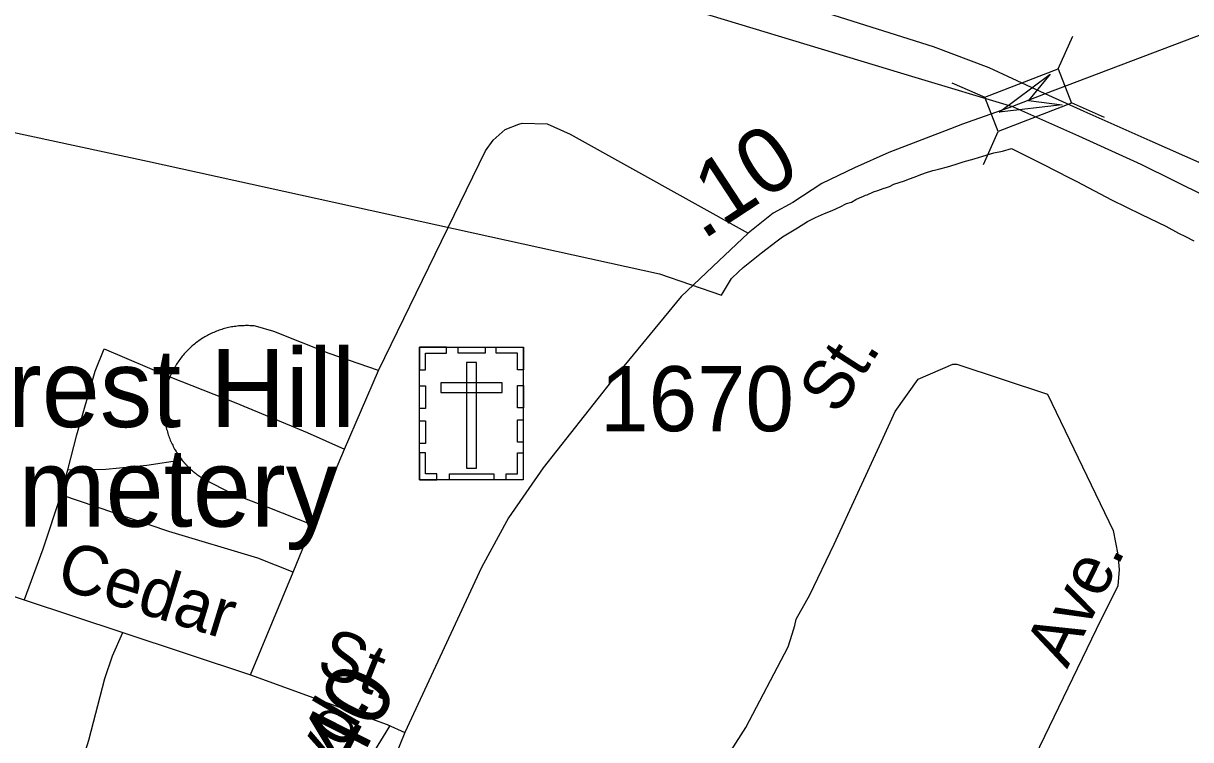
# Model space of a CAD drawing. Extents: x 2220236 to 2384410, y 720751 to 894131.
# Drawn here: x 2306986 to 2309227, y 811622 to 812997 of the extents above; entities that cross this region are included whole.
import ezdxf

# ---------------------------------------------------------------- set-up
doc = ezdxf.new("R2010")
doc.units = 0
for name, color, linetype in [('Exist Boundary Political City Limit New', 7, 'Continuous'), ('Exist Cultural Cemetery CELL', 7, 'Continuous'), ('Exist Cultural Cemetery Label', 7, 'Continuous'), ('Exist Road Non-System Type 51', 7, 'Continuous'), ('Exist Road Non-System Type 51 Label', 7, 'Continuous'), ('Exist Road Primary US Divided Attributed', 7, 'Continuous'), ('Exist Road Secondary Mileage Hundredths English Label', 7, 'Continuous'), ('Exist Road Secondary Structure Standard Bridge Attributed CELL', 7, 'Continuous'), ('Exist Road Secondary Structure Standard Bridge CELL', 7, 'Continuous'), ('Exist Road Secondary Type 51 Attributed', 7, 'Continuous'), ('Exist Road Secondary Type 51 Number Label', 7, 'Continuous'), ('Map Preparation Boundary City Limit Buffer Line', 7, 'Continuous')]:
    doc.layers.add(name, color=color, linetype=linetype)

msp = doc.modelspace()

# ---------------------------------------------------------------- linework, layer by layer
at = {"layer": 'Exist Boundary Political City Limit New'}
msp.add_lwpolyline([(2306288.2, 812933.8), (2307224.5, 812732.1), (2308207, 812515.8), (2308326.2, 812475.1), (2308345.5, 812506.8), (2308359, 812519.8), (2308367.5, 812528), (2308403.2, 812556.2), (2308433, 812579), (2308443.5, 812587.1), (2308456, 812594.2), (2308472, 812604.1), (2308491.5, 812616.2), (2308506.5, 812623.8), (2308523.8, 812631.4), (2308538.8, 812637.5), (2308554, 812644.1), (2308566, 812650.6), (2308576, 812653.6), (2308584.2, 812658.4), (2308591, 812661.8), (2308598.8, 812664.6), (2308602.5, 812666.6), (2308606, 812667.7), (2308618.2, 812672.9), (2308626.5, 812675.6), (2308636.2, 812679.8), (2308642.8, 812681.8), (2308648.8, 812683.7), (2308657, 812687.6), (2308667, 812690.8), (2308677.2, 812694.3), (2308685, 812697.8), (2308698.2, 812701.8), (2308705.8, 812705), (2308717.8, 812709.6), (2308731.5, 812714.2), (2308735.2, 812715), (2308745, 812717.1), (2308759.8, 812720.9), (2308774.5, 812725.4), (2308790.2, 812730.6), (2308811, 812736.6), (2308827.5, 812741.5), (2308849, 812747.8), (2308865.2, 812751.3), (2308882.8, 812756.1), (2308943, 812726.2), (2308994.2, 812700.1), (2309008, 812693), (2309075, 812657.7), (2309132, 812629.4), (2309179, 812607.1), (2309203.5, 812593.6), (2309216.5, 812587.7), (2309232.8, 812579)], dxfattribs=at)
at = {"layer": 'Exist Cultural Cemetery CELL'}
for points in [[(2307746.7, 812374.9), (2307945.8, 812374.9), (2307945.8, 812120.2), (2307746.7, 812120.2)], [(2307746.7, 812331.6), (2307758.1, 812331.6), (2307758.1, 812363.8), (2307798.6, 812363.7), (2307798.6, 812374.9), (2307746.7, 812374.9)], [(2307820.8, 812374.9), (2307872.6, 812374.9), (2307872.6, 812363.5), (2307820.8, 812363.5)], [(2307945.9, 812331.5), (2307934.5, 812331.5), (2307934.5, 812363.7), (2307894, 812363.7), (2307894, 812374.8), (2307945.9, 812374.8)], [(2307855.8, 812345.6), (2307837.1, 812345.6), (2307837.1, 812142.8), (2307855.8, 812142.8)], [(2307787.5, 812306.8), (2307787.5, 812288.1), (2307905.3, 812288.1), (2307905.3, 812306.8)], [(2307746.7, 812257.4), (2307746.7, 812300.7), (2307758.1, 812300.7), (2307758.1, 812257.4)], [(2307934.5, 812258.4), (2307934.5, 812301.7), (2307945.9, 812301.7), (2307945.9, 812258.4)], [(2307746.7, 812190.2), (2307746.7, 812233.5), (2307758.1, 812233.5), (2307758.1, 812190.2)], [(2307934.4, 812192.5), (2307934.4, 812235.8), (2307945.8, 812235.8), (2307945.8, 812192.5)], [(2307779.8, 812120.3), (2307779.8, 812131.8), (2307757.8, 812131.8), (2307757.8, 812172.2), (2307746.7, 812172.2), (2307746.7, 812120.3)], [(2307912.7, 812120.2), (2307912.7, 812131.7), (2307934.7, 812131.7), (2307934.7, 812172.1), (2307945.8, 812172.1), (2307945.8, 812120.2)], [(2307804.2, 812131.7), (2307889, 812131.7), (2307889, 812120.3), (2307804.2, 812120.3)]]:
    msp.add_lwpolyline(points, close=True, dxfattribs=at)
at = {"layer": 'Exist Road Non-System Type 51'}
for p, q in [((2307602.6, 812179), (2307667.6, 812330)), ((2307541.4, 812034.4), (2307602.6, 812179)), ((2307058.5, 812091.4), (2307071.6, 812139.5)), ((2307503.9, 811943.5), (2307541.4, 812034.4)), ((2306670.8, 811995.9), (2306988.1, 811890.4)), ((2307422.5, 811746.2), (2307503.9, 811943.5)), ((2306988.1, 811890.4), (2307177.2, 811827.6)), ((2307177.2, 811827.6), (2307422.5, 811746.2)), ((2307422.5, 811746.2), (2307684.5, 811651.2)), ((2307689.3, 811647.5), (2307470.6, 811296.6)), ((2307684.5, 811651.2), (2307718.2, 811635.7))]:
    msp.add_line(p, q, dxfattribs=at)
for points in [[(2307667.6, 812330), (2307873.2, 812751.9), (2307887.8, 812772.3), (2307911.2, 812792.8), (2307937.4, 812803.1), (2307943.6, 812805.1), (2307991.4, 812803.7), (2308035.7, 812784.1), (2308377.5, 812594)], [(2307432, 812415.4), (2307429.2, 812415.7), (2307426.5, 812415.9), (2307423.8, 812416.1), (2307421.1, 812416.3), (2307418.3, 812416.4), (2307415.6, 812416.4), (2307412.9, 812416.4), (2307410.1, 812416.3), (2307407.4, 812416.2), (2307404.7, 812416.1), (2307402, 812415.9), (2307399.2, 812415.7), (2307396.5, 812415.4), (2307393.8, 812415), (2307391.1, 812414.7), (2307388.4, 812414.2), (2307385.7, 812413.8), (2307383, 812413.2), (2307380.3, 812412.7), (2307377.7, 812412.1), (2307375, 812411.4), (2307372.4, 812410.7), (2307369.8, 812410), (2307367.1, 812409.2), (2307364.5, 812408.3), (2307362, 812407.5), (2307359.4, 812406.5), (2307356.8, 812405.6), (2307354.3, 812404.5), (2307351.8, 812403.5), (2307349.3, 812402.4), (2307346.8, 812401.2), (2307344.3, 812400.1), (2307341.9, 812398.8), (2307339.5, 812397.6), (2307337.1, 812396.2), (2307334.7, 812394.9), (2307332.4, 812393.5), (2307330, 812392.1), (2307327.7, 812390.6), (2307325.4, 812389.1), (2307323.2, 812387.5), (2307321, 812385.9), (2307318.8, 812384.3), (2307316.6, 812382.6), (2307314.5, 812380.9), (2307312.4, 812379.2), (2307310.3, 812377.4), (2307308.3, 812375.6), (2307306.2, 812373.7), (2307304.3, 812371.9), (2307302.3, 812370), (2307300.4, 812368), (2307298.5, 812366), (2307296.7, 812364), (2307294.9, 812362), (2307293.1, 812359.9), (2307291.3, 812357.8), (2307289.6, 812355.6), (2307288, 812353.5), (2307286.3, 812351.3), (2307284.7, 812349.1), (2307283.2, 812346.8), (2307281.7, 812344.5), (2307280.2, 812342.2), (2307278.8, 812339.9), (2307277.4, 812337.6), (2307276, 812335.2), (2307274.7, 812332.8), (2307273.4, 812330.4), (2307272.2, 812327.9), (2307271, 812325.5), (2307269.9, 812323), (2307268.8, 812320.5), (2307267.7, 812318)], [(2307667.6, 812330), (2307573.5, 812362.9), (2307467, 812405.2), (2307432, 812415.4)], [(2307071.6, 812139.5), (2307089.1, 812206.7), (2307124.2, 812329.3), (2307141.7, 812371.6), (2307267.7, 812318), (2307394, 812268), (2307531.2, 812211.1), (2307602.6, 812179)], [(2308344.6, 811601.1), (2308373, 811645.2), (2308454.3, 811800), (2308462.1, 811824.5), (2308467, 811841.2), (2308469.6, 811853.3), (2308495.7, 811899.5), (2308542.3, 811997), (2308633.1, 812194.2), (2308659.6, 812251.8), (2308703.9, 812313.8), (2308769.9, 812342.6), (2308777.9, 812342.7), (2308952, 812285), (2309078.2, 812023.5), (2309087.1, 811977), (2309089.3, 811948.2), (2309087.1, 811917.2), (2309045, 811833), (2308421.8, 810541.4)], [(2307267.7, 812318), (2307266.7, 812315.4), (2307265.7, 812312.8), (2307264.8, 812310.2), (2307263.9, 812307.6), (2307263.1, 812305), (2307262.3, 812302.3), (2307261.6, 812299.6), (2307260.9, 812297), (2307260.3, 812294.3), (2307259.7, 812291.6), (2307259.1, 812288.9), (2307258.6, 812286.2), (2307258.1, 812283.4), (2307257.7, 812280.7), (2307257.4, 812278), (2307257, 812275.2), (2307256.8, 812272.5), (2307256.5, 812269.7), (2307256.4, 812267), (2307256.2, 812264.2), (2307256.2, 812261.5), (2307256.1, 812258.7), (2307256.1, 812255.9), (2307256.2, 812253.2), (2307256.3, 812250.4), (2307256.5, 812247.7), (2307256.7, 812244.9), (2307256.9, 812242.2), (2307257.2, 812239.4), (2307257.6, 812236.7), (2307258, 812233.9), (2307258.4, 812231.2), (2307258.9, 812228.5), (2307259.4, 812225.8), (2307260, 812223.1), (2307260.6, 812220.4), (2307261.3, 812217.7), (2307262, 812215), (2307262.8, 812212.4), (2307263.6, 812209.7), (2307264.4, 812207.1), (2307265.3, 812204.5), (2307266.3, 812201.9), (2307267.3, 812199.3), (2307268.3, 812196.8), (2307269.4, 812194.2), (2307270.5, 812191.7), (2307271.7, 812189.2), (2307272.9, 812186.7), (2307274.1, 812184.3), (2307275.4, 812181.8), (2307276.7, 812179.4), (2307278.1, 812177), (2307279.5, 812174.6), (2307281, 812172.3), (2307282.5, 812170), (2307284, 812167.7), (2307285.6, 812165.4), (2307287.2, 812163.2), (2307288.9, 812160.9), (2307290.6, 812158.8)], [(2307071.6, 812139.5), (2307144.6, 812141), (2307223.4, 812148.3), (2307290.6, 812158.8)], [(2307290.6, 812158.8), (2307290.9, 812158.3), (2307291.3, 812157.9), (2307291.6, 812157.4), (2307292, 812157), (2307292.3, 812156.6), (2307292.7, 812156.1), (2307293.1, 812155.7), (2307293.4, 812155.3), (2307293.8, 812154.8), (2307294.2, 812154.4), (2307294.5, 812154), (2307294.9, 812153.6), (2307295.3, 812153.1), (2307295.7, 812152.7), (2307296, 812152.3), (2307296.4, 812151.9), (2307296.8, 812151.4), (2307297.2, 812151), (2307297.5, 812150.6), (2307297.9, 812150.2), (2307298.3, 812149.8), (2307298.7, 812149.4), (2307299.1, 812149), (2307299.5, 812148.5), (2307299.9, 812148.1), (2307300.3, 812147.7), (2307300.7, 812147.3), (2307301, 812146.9), (2307301.4, 812146.5), (2307301.8, 812146.1), (2307302.2, 812145.7), (2307302.6, 812145.3), (2307303, 812144.9), (2307303.4, 812144.5), (2307303.8, 812144.1), (2307304.3, 812143.7), (2307304.7, 812143.3), (2307305.1, 812142.9), (2307305.5, 812142.6), (2307305.9, 812142.2), (2307306.3, 812141.8), (2307306.7, 812141.4), (2307307.1, 812141), (2307307.6, 812140.6), (2307308, 812140.2), (2307308.4, 812139.9), (2307308.8, 812139.5), (2307309.2, 812139.1), (2307309.7, 812138.7), (2307310.1, 812138.4), (2307310.5, 812138), (2307310.9, 812137.6), (2307311.4, 812137.3), (2307311.8, 812136.9), (2307312.2, 812136.5), (2307312.7, 812136.2), (2307313.1, 812135.8), (2307313.5, 812135.4), (2307314, 812135.1), (2307314.4, 812134.7), (2307314.8, 812134.4), (2307315.3, 812134), (2307315.7, 812133.7), (2307316.2, 812133.3), (2307316.6, 812133), (2307317.1, 812132.6), (2307317.5, 812132.3), (2307317.9, 812131.9), (2307318.4, 812131.6), (2307318.8, 812131.2), (2307319.3, 812130.9), (2307319.8, 812130.6), (2307320.2, 812130.2), (2307320.7, 812129.9), (2307321.1, 812129.5), (2307321.6, 812129.2), (2307322, 812128.9), (2307322.5, 812128.6), (2307323, 812128.2), (2307323.4, 812127.9), (2307323.9, 812127.6), (2307324.3, 812127.3), (2307324.8, 812126.9), (2307325.3, 812126.6), (2307325.7, 812126.3), (2307326.2, 812126), (2307326.7, 812125.7), (2307327.2, 812125.4), (2307327.6, 812125), (2307328.1, 812124.7), (2307328.6, 812124.4), (2307329.1, 812124.1), (2307329.5, 812123.8), (2307330, 812123.5), (2307330.5, 812123.2), (2307331, 812122.9), (2307331.4, 812122.6), (2307331.9, 812122.3), (2307332.4, 812122)], [(2307332.4, 812122), (2307332.9, 812121.7), (2307333.4, 812121.5)], [(2307333.4, 812121.5), (2307386.7, 812094.3), (2307455.3, 812068), (2307541.4, 812034.4)], [(2307058.5, 812091.4), (2307023.5, 811987.7), (2306988.1, 811890.4)], [(2307503.9, 811943.5), (2307436.3, 811970.2), (2307265.7, 812021.3), (2307058.5, 812091.4)], [(2307050.9, 811431.1), (2307076.3, 811505.7), (2307111.9, 811620.7), (2307142.7, 811739), (2307157.3, 811782.7), (2307177.2, 811827.6)]]:
    msp.add_lwpolyline(points, dxfattribs=at)
at = {"layer": 'Exist Road Primary US Divided Attributed'}
for points in [[(2308947.5, 812861.3), (2308840.2, 812911), (2308732.8, 812951.2), (2308518, 813019.5), (2308180.7, 813113.9), (2307498.1, 813302.8), (2306932.9, 813461.5), (2306666.2, 813531.8)], [(2306662.9, 813476), (2306908.4, 813406.8), (2307478.7, 813253.7), (2308151.6, 813058.7), (2308697.1, 812893.3), (2308884.4, 812837.1)], [(2310566.8, 811834.3), (2310423.3, 811937.8), (2309869.6, 812332.5), (2309499.7, 812582.6), (2309393.3, 812651.9), (2309281.9, 812712.2), (2309149.1, 812771.1), (2309022.3, 812827.4), (2308947.5, 812861.3)], [(2308884.4, 812837.1), (2309011.4, 812780.5), (2309130.8, 812726.2), (2309256.3, 812664), (2309361.7, 812603.7), (2309469.1, 812534.4), (2309829, 812283.3), (2310362, 811904.6), (2310531.7, 811780.1)]]:
    msp.add_lwpolyline(points, dxfattribs=at)
at = {"layer": 'Exist Road Secondary Structure Standard Bridge Attributed CELL'}
msp.add_lwpolyline([(2308980.1, 812840.2), (2308859, 812826.1), (2308956.8, 812898.9), (2308915.7, 812848.6)], close=True, dxfattribs=at)
at = {"layer": 'Exist Road Secondary Structure Standard Bridge CELL'}
for p, q in [((2308972.4, 812909), (2309000.3, 812972.1)), ((2308768.3, 812882.5), (2308831.4, 812854.7)), ((2308997.4, 812844.6), (2309060.5, 812816.8)), ((2308829.1, 812725.7), (2308856.9, 812788.8))]:
    msp.add_line(p, q, dxfattribs=at)
msp.add_lwpolyline([(2308831.4, 812854.7), (2308972.3, 812909.3), (2308997.8, 812843.4), (2308856.9, 812788.8)], close=True, dxfattribs=at)
at = {"layer": 'Exist Road Secondary Type 51 Attributed'}
for points in [[(2310743.5, 813249.4), (2310562.3, 813185.2), (2310068.8, 813143.8), (2309897.3, 813122), (2309645.8, 813081.3), (2309520, 813056), (2309275, 812985.4), (2308947.5, 812861.3)], [(2308947.5, 812861.3), (2308884.4, 812837.1)], [(2308884.4, 812837.1), (2308788.7, 812803), (2308765.9, 812794.2), (2308647.5, 812748.6), (2308581.4, 812719), (2308518.5, 812689.4), (2308462.9, 812652.9), (2308425.2, 812632.3), (2308377.5, 812594), (2308321.3, 812540.8), (2308249, 812472.5), (2308115.4, 812309.6), (2307984.1, 812143.2), (2307917.7, 812047.6), (2307865.8, 811952.2), (2307718.2, 811635.7), (2307568.4, 811264.4), (2307392.6, 810822.9)]]:
    msp.add_lwpolyline(points, dxfattribs=at)
at = {"layer": 'Map Preparation Boundary City Limit Buffer Line'}
msp.add_lwpolyline([(2306288.2, 812933.8), (2307224.5, 812732.1), (2308207, 812515.8), (2308326.2, 812475.1), (2308345.5, 812506.8), (2308359, 812519.8), (2308367.5, 812528), (2308403.2, 812556.2), (2308433, 812579), (2308443.5, 812587.1), (2308456, 812594.2), (2308472, 812604.1), (2308491.5, 812616.2), (2308506.5, 812623.8), (2308523.8, 812631.4), (2308538.8, 812637.5), (2308554, 812644.1), (2308566, 812650.6), (2308576, 812653.6), (2308584.2, 812658.4), (2308591, 812661.8), (2308598.8, 812664.6), (2308602.5, 812666.6), (2308606, 812667.7), (2308618.2, 812672.9), (2308626.5, 812675.6), (2308636.2, 812679.8), (2308642.8, 812681.8), (2308648.8, 812683.7), (2308657, 812687.6), (2308667, 812690.8), (2308677.2, 812694.3), (2308685, 812697.8), (2308698.2, 812701.8), (2308705.8, 812705), (2308717.8, 812709.6), (2308731.5, 812714.2), (2308735.2, 812715), (2308745, 812717.1), (2308759.8, 812720.9), (2308774.5, 812725.4), (2308790.2, 812730.6), (2308811, 812736.6), (2308827.5, 812741.5), (2308849, 812747.8), (2308865.2, 812751.3), (2308882.8, 812756.1), (2308943, 812726.2), (2308994.2, 812700.1), (2309008, 812693), (2309075, 812657.7), (2309132, 812629.4), (2309179, 812607.1), (2309203.5, 812593.6), (2309216.5, 812587.7), (2309232.8, 812579)], dxfattribs=at)

# ---------------------------------------------------------------- texts
at = {"layer": 'Exist Cultural Cemetery Label'}
for s, p in [('Forest Hill', (2306720.7, 812221.7)), ('Cemetery', (2306720.7, 812030.7))]:
    msp.add_text(s, height=150, dxfattribs=at).set_placement(p)
at = {"layer": 'Exist Road Non-System Type 51 Label'}
for s, rotation, p in [('St.', 57.1378, (2308549.3, 812242.5)), ('Cedar', 342.9047, (2307045.6, 811914.9)), ('Ave.', 63.6956, (2308989.5, 811756.4)), ('St.', 338.1791, (2307544.8, 811751.8)), ('Blvd.', 59.546, (2307511.3, 811450.5))]:
    msp.add_text(s, height=95, rotation=rotation, dxfattribs=at).set_placement(p)
at = {"layer": 'Exist Road Secondary Mileage Hundredths English Label'}
for s, rotation, p in [('.10', 33.2832, (2308289.6, 812579.3)), ('.40', 63.0284, (2307599.6, 811514.4))]:
    msp.add_text(s, height=125, rotation=rotation, dxfattribs=at).set_placement(p)
at = {"layer": 'Exist Road Secondary Type 51 Number Label'}
msp.add_text('1670', height=125, dxfattribs=at).set_placement((2308093.4, 812213.7))

doc.saveas('drawing.dxf')
